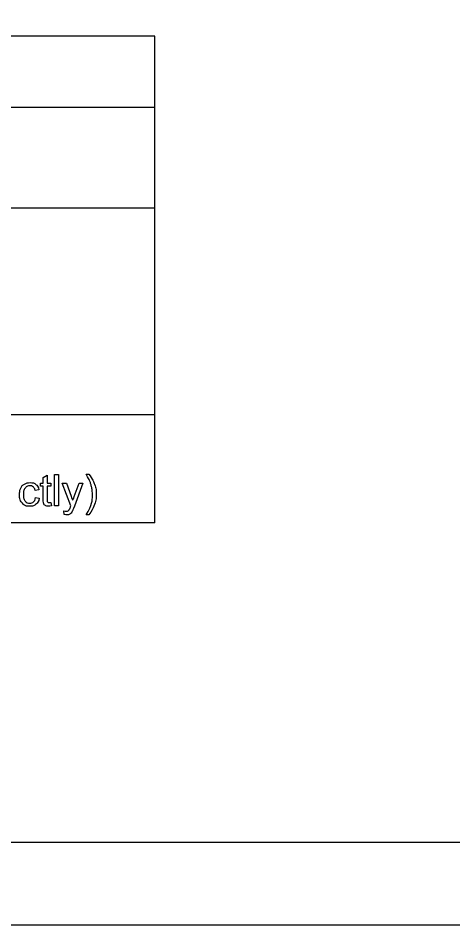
# Model space of a CAD drawing. Extents: x -15 to 405, y -40 to 87.
# Drawn here: x 7.35 to 9.99, y 0 to 5.51 of the extents above; entities that cross this region are included whole.
import ezdxf

# ---------------------------------------------------------------- set-up
doc = ezdxf.new("R2010")
doc.units = 0
for name, color, linetype in [('GM_X_Adjacent_County', 7, 'Continuous'), ('GM_X_County', 7, 'Continuous'), ('GM_X_Section', 7, 'Continuous'), ('GM_X_Township', 7, 'Continuous')]:
    doc.layers.add(name, color=color, linetype=linetype)

msp = doc.modelspace()

# ---------------------------------------------------------------- linework, layer by layer
at = {"layer": 'GM_X_Adjacent_County'}
for points in [[(7.4985, 2.5877), (7.4985, 2.667), (7.4813, 2.667), (7.4813, 2.6851), (7.4985, 2.6851), (7.4985, 2.7192), (7.5219, 2.7332), (7.5219, 2.6851), (7.5452, 2.6851), (7.5452, 2.667), (7.5219, 2.667), (7.5219, 2.5863)], [(7.5675, 2.5474), (7.5675, 2.7373), (7.5908, 2.7373), (7.5908, 2.5474), (7.5675, 2.5474)], [(7.7583, 2.7405), (7.7749, 2.7405)], [(7.6659, 2.5473), (7.6136, 2.6851), (7.6388, 2.6851), (7.6674, 2.6056)], [(7.687, 2.6048), (7.7164, 2.6851), (7.7397, 2.6851), (7.6875, 2.545)], [(7.4722, 2.6445), (7.4495, 2.6411)], [(7.4515, 2.5978), (7.4744, 2.5947)], [(7.5452, 2.5682), (7.5485, 2.5476)], [(7.6259, 2.4945), (7.6233, 2.5165)], [(7.7749, 2.4915), (7.7583, 2.4915)]]:
    msp.add_lwpolyline(points, dxfattribs=at)
for points in [[(7.7583, 2.4915), (7.7969, 2.5537), (7.7969, 2.616), (7.7969, 2.6404), (7.7914, 2.6643), (7.787, 2.6838), (7.7791, 2.7017), (7.774, 2.7133), (7.7583, 2.7405)], [(7.7749, 2.7405), (7.7993, 2.708), (7.811, 2.6752), (7.821, 2.647), (7.821, 2.6162), (7.821, 2.5812), (7.8075, 2.5485), (7.7941, 2.5159), (7.7749, 2.4915)], [(7.4744, 2.5947), (7.4706, 2.5711), (7.4551, 2.5577), (7.4396, 2.5444), (7.4171, 2.5444), (7.3888, 2.5444), (7.3717, 2.5628), (7.3545, 2.5813), (7.3545, 2.6157), (7.3545, 2.638), (7.3619, 2.6547), (7.3693, 2.6714), (7.3844, 2.6798), (7.3995, 2.6881), (7.4172, 2.6881), (7.4397, 2.6881), (7.4539, 2.6768), (7.4682, 2.6654), (7.4722, 2.6445)], [(7.4495, 2.6411), (7.4462, 2.655), (7.438, 2.662), (7.4298, 2.669), (7.4181, 2.669), (7.4005, 2.669), (7.3895, 2.6564), (7.3785, 2.6437), (7.3785, 2.6164), (7.3785, 2.5886), (7.3892, 2.576), (7.3998, 2.5635), (7.4169, 2.5635), (7.4306, 2.5635), (7.4398, 2.5719), (7.449, 2.5803), (7.4515, 2.5978)], [(7.6674, 2.6056), (7.673, 2.5905), (7.6774, 2.5738), (7.6814, 2.5895), (7.687, 2.6048)], [(7.5485, 2.5476), (7.5387, 2.5455), (7.5309, 2.5455), (7.5182, 2.5455), (7.5112, 2.5495), (7.5042, 2.5536), (7.5014, 2.5601), (7.4985, 2.5667), (7.4985, 2.5877)], [(7.5219, 2.5863), (7.5219, 2.5763), (7.5231, 2.5735), (7.5243, 2.5706), (7.5271, 2.5689), (7.5298, 2.5672), (7.535, 2.5672), (7.5389, 2.5672), (7.5452, 2.5682)], [(7.6233, 2.5165), (7.631, 2.5144), (7.6367, 2.5144), (7.6444, 2.5144), (7.6491, 2.517), (7.6537, 2.5196), (7.6567, 2.5242), (7.6589, 2.5277), (7.6638, 2.5416), (7.6645, 2.5435), (7.6659, 2.5473)], [(7.6875, 2.545), (7.6791, 2.5224), (7.6744, 2.5139), (7.6682, 2.5024), (7.6602, 2.497), (7.6521, 2.4917), (7.641, 2.4917), (7.6342, 2.4917), (7.6259, 2.4945)]]:
    msp.add_open_spline(points, degree=3, dxfattribs=at)
at = {"layer": 'GM_X_County'}
msp.add_lwpolyline([(1.4934, 21.5), (33.4934, 21.5), (33.4934, 0.5), (1.4934, 0.5)], close=True, dxfattribs=at)
at = {"layer": 'GM_X_Section'}
msp.add_lwpolyline([(-0.0066, 0), (33.9934, 0), (33.9934, 22), (-0.0066, 22)], close=True, dxfattribs=at)
at = {"layer": 'GM_X_Township'}
for p, q in [((8.1759, 5.4017), (2.7997, 5.4017)), ((8.1759, 2.4448), (8.1759, 5.4017)), ((2.7997, 4.9696), (8.1759, 4.9696)), ((2.7997, 4.3581), (8.1759, 4.3581)), ((8.1759, 3.0999), (2.7997, 3.0999)), ((8.1759, 2.4448), (2.7997, 2.4448))]:
    msp.add_line(p, q, dxfattribs=at)

doc.saveas('drawing.dxf')
